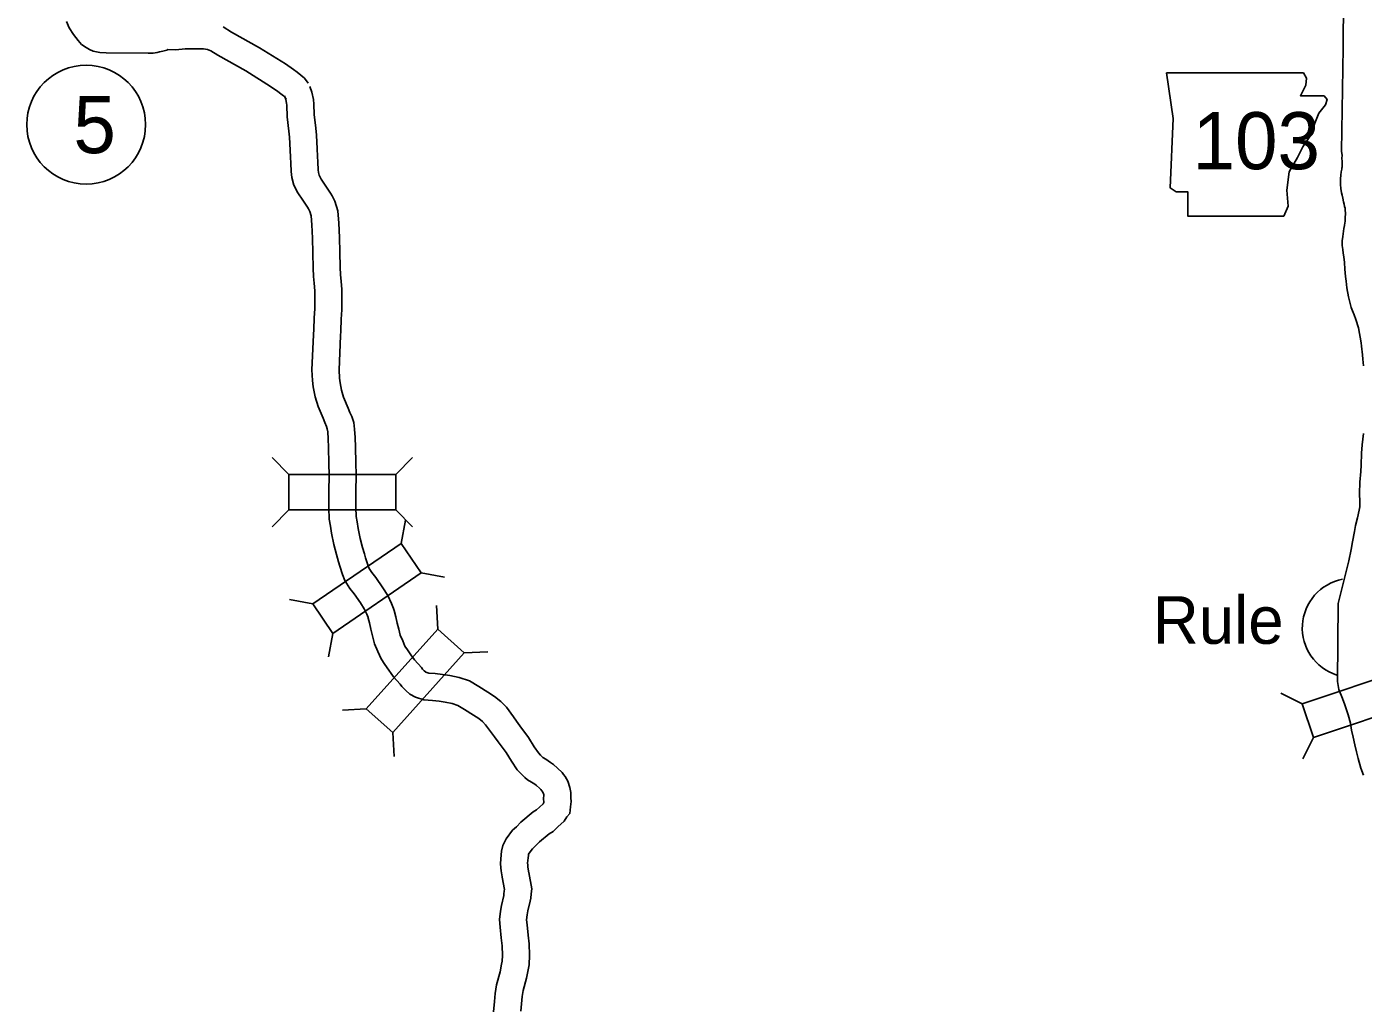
# Model space of a CAD drawing. Extents: x -939622 to -934245, y 1383184 to 1385301.
# Drawn here: x -935385.3 to -935340.77, y 1384237.71 to 1384270.35 of the extents above; entities that cross this region are included whole.
import ezdxf

# ---------------------------------------------------------------- set-up
doc = ezdxf.new("R2010")
doc.units = 0
for name, color, linetype in [('10', 7, 'Continuous'), ('20', 7, 'Continuous'), ('21', 7, 'Continuous'), ('24', 7, 'Continuous'), ('27', 7, 'Continuous')]:
    doc.layers.add(name, color=color, linetype=linetype)

msp = doc.modelspace()

# ---------------------------------------------------------------- linework, layer by layer
at = {"layer": '10'}
for points in [[(-935341.384, 1384277.723), (-935341.444, 1384269.646), (-935341.492, 1384266.203), (-935341.474, 1384266.054), (-935341.48, 1384265.963), (-935341.475, 1384265.857), (-935341.478, 1384265.672), (-935341.482, 1384265.648), (-935341.488, 1384265.599), (-935341.502, 1384265.511), (-935341.523, 1384265.406), (-935341.531, 1384265.281), (-935341.528, 1384265.106), (-935341.514, 1384264.943), (-935341.505, 1384264.888), (-935341.492, 1384264.816), (-935341.472, 1384264.735), (-935341.447, 1384264.64), (-935341.425, 1384264.516), (-935341.405, 1384264.435), (-935341.39, 1384264.36), (-935341.378, 1384264.301), (-935341.368, 1384264.225), (-935341.363, 1384264.144), (-935341.362, 1384264.089), (-935341.369, 1384264.012), (-935341.376, 1384263.857), (-935341.38, 1384263.808), (-935341.399, 1384263.721), (-935341.415, 1384263.621), (-935341.444, 1384263.446), (-935341.456, 1384263.354), (-935341.473, 1384263.217), (-935341.471, 1384263.056), (-935341.455, 1384262.923), (-935341.44, 1384262.804), (-935341.418, 1384262.675), (-935341.397, 1384262.491), (-935341.382, 1384262.271), (-935341.36, 1384262.029), (-935341.339, 1384261.869), (-935341.314, 1384261.645), (-935341.261, 1384261.344), (-935341.175, 1384260.997), (-935341.124, 1384260.877), (-935341.068, 1384260.746), (-935341.016, 1384260.595), (-935340.927, 1384260.313), (-935340.841, 1384259.818), (-935340.828, 1384259.704), (-935340.797, 1384259.413), (-935340.781, 1384259.273), (-935340.761, 1384259.046)], [(-935383.966, 1384270.525), (-935383.884, 1384270.313), (-935383.733, 1384270.086), (-935383.582, 1384269.892), (-935383.471, 1384269.756), (-935383.317, 1384269.651), (-935383.205, 1384269.589), (-935383.078, 1384269.534), (-935382.859, 1384269.482), (-935382.652, 1384269.471), (-935381.253, 1384269.469), (-935381.16, 1384269.469), (-935381.08, 1384269.469), (-935380.952, 1384269.487), (-935380.874, 1384269.51), (-935380.763, 1384269.536), (-935380.628, 1384269.57), (-935380.595, 1384269.585), (-935380.334, 1384269.573), (-935380.02, 1384269.605), (-935379.852, 1384269.611), (-935379.715, 1384269.614), (-935379.583, 1384269.614), (-935379.444, 1384269.611), (-935379.41, 1384269.608), (-935379.273, 1384269.584), (-935379.163, 1384269.541), (-935378.934, 1384269.396), (-935377.999, 1384268.873), (-935377.172, 1384268.356), (-935376.933, 1384268.19), (-935376.832, 1384268.114), (-935376.737, 1384268.04), (-935376.712, 1384268.018), (-935376.651, 1384267.935)], [(-935378.754, 1384270.347), (-935378.472, 1384270.169), (-935377.541, 1384269.647), (-935376.676, 1384269.108), (-935376.405, 1384268.919), (-935376.284, 1384268.828), (-935376.163, 1384268.734), (-935376.044, 1384268.629), (-935375.925, 1384268.466)], [(-935375.864, 1384268.352), (-935375.798, 1384268.166), (-935375.745, 1384267.924), (-935375.736, 1384267.766), (-935375.725, 1384267.417), (-935375.667, 1384266.971), (-935375.644, 1384266.733), (-935375.617, 1384266.282), (-935375.604, 1384266.038), (-935375.598, 1384265.838), (-935375.587, 1384265.577), (-935375.579, 1384265.491), (-935375.552, 1384265.399), (-935375.491, 1384265.272), (-935375.35, 1384265.072), (-935375.18, 1384264.806), (-935375.124, 1384264.714), (-935375.03, 1384264.534), (-935374.932, 1384264.217), (-935374.896, 1384263.802), (-935374.881, 1384263.327), (-935374.866, 1384262.839), (-935374.854, 1384262.331), (-935374.843, 1384262.086), (-935374.825, 1384261.874), (-935374.803, 1384261.595), (-935374.794, 1384261.265), (-935374.794, 1384260.91), (-935374.818, 1384260.599), (-935374.83, 1384260.22), (-935374.843, 1384260.035)], [(-935376.712, 1384268.049), (-935376.664, 1384267.917), (-935376.64, 1384267.804), (-935376.636, 1384267.728), (-935376.623, 1384267.344), (-935376.561, 1384266.87), (-935376.542, 1384266.664), (-935376.515, 1384266.232), (-935376.504, 1384266.001), (-935376.498, 1384265.805), (-935376.485, 1384265.519), (-935376.468, 1384265.322), (-935376.394, 1384265.072), (-935376.269, 1384264.814), (-935376.098, 1384264.57), (-935375.944, 1384264.331), (-935375.91, 1384264.274), (-935375.866, 1384264.189), (-935375.82, 1384264.043), (-935375.795, 1384263.749), (-935375.781, 1384263.299), (-935375.766, 1384262.814), (-935375.754, 1384262.3), (-935375.741, 1384262.028), (-935375.722, 1384261.802), (-935375.702, 1384261.546), (-935375.694, 1384261.252), (-935375.694, 1384260.945), (-935375.717, 1384260.649), (-935375.729, 1384260.265), (-935375.741, 1384260.096)], [(-935375.741, 1384260.085), (-935375.793, 1384258.917), (-935375.776, 1384258.563), (-935375.748, 1384258.346), (-935375.687, 1384258.021), (-935375.588, 1384257.692), (-935375.419, 1384257.306), (-935375.367, 1384257.164), (-935375.309, 1384257.032), (-935375.282, 1384256.953), (-935375.268, 1384256.851), (-935375.252, 1384256.621), (-935375.243, 1384256.325), (-935375.237, 1384255.794), (-935375.217, 1384255.403), (-935375.231, 1384254.865), (-935375.231, 1384254.541), (-935375.231, 1384254.315), (-935375.215, 1384253.936), (-935375.177, 1384253.709), (-935375.14, 1384253.477), (-935375.067, 1384253.099), (-935374.981, 1384252.762), (-935374.909, 1384252.52), (-935374.865, 1384252.379), (-935374.772, 1384252.097), (-935374.702, 1384251.9), (-935374.534, 1384251.635), (-935374.385, 1384251.455), (-935374.178, 1384251.152), (-935374.053, 1384250.96), (-935373.968, 1384250.779), (-935373.925, 1384250.67), (-935373.917, 1384250.644), (-935373.872, 1384250.483), (-935373.831, 1384250.281), (-935373.774, 1384250.053), (-935373.705, 1384249.791), (-935373.599, 1384249.537), (-935373.489, 1384249.286), (-935373.365, 1384249.095), (-935373.237, 1384248.907), (-935373.076, 1384248.688), (-935372.859, 1384248.445), (-935372.805, 1384248.366), (-935372.667, 1384248.232), (-935372.536, 1384248.114), (-935372.346, 1384248.008), (-935372.069, 1384247.928), (-935371.774, 1384247.9), (-935371.553, 1384247.877), (-935371.356, 1384247.85), (-935371.124, 1384247.802), (-935370.931, 1384247.738), (-935370.713, 1384247.6), (-935370.41, 1384247.415), (-935370.234, 1384247.301), (-935370.111, 1384247.205), (-935370.008, 1384247.094), (-935369.808, 1384246.829), (-935369.716, 1384246.694), (-935369.592, 1384246.525), (-935369.323, 1384246.167), (-935369.148, 1384245.876), (-935368.958, 1384245.595), (-935368.828, 1384245.453), (-935368.706, 1384245.335), (-935368.611, 1384245.256), (-935368.475, 1384245.179), (-935368.371, 1384245.109), (-935368.316, 1384245.068), (-935368.214, 1384244.981), (-935368.171, 1384244.94), (-935368.097, 1384244.85), (-935368.097, 1384244.849), (-935368.078, 1384244.79), (-935368.074, 1384244.765), (-935368.076, 1384244.616), (-935368.066, 1384244.528), (-935368.069, 1384244.5), (-935368.093, 1384244.46), (-935368.215, 1384244.35), (-935368.312, 1384244.255), (-935368.419, 1384244.19), (-935368.83, 1384243.849), (-935368.985, 1384243.687), (-935369.11, 1384243.58), (-935369.328, 1384243.293), (-935369.435, 1384243.073), (-935369.474, 1384242.881), (-935369.489, 1384242.757), (-935369.518, 1384242.473), (-935369.501, 1384242.325), (-935369.491, 1384242.229), (-935369.459, 1384242.025)], [(-935374.842, 1384260.045), (-935374.892, 1384258.918), (-935374.879, 1384258.642), (-935374.859, 1384258.486), (-935374.812, 1384258.234), (-935374.742, 1384258.004), (-935374.582, 1384257.64), (-935374.532, 1384257.5), (-935374.47, 1384257.361), (-935374.401, 1384257.158), (-935374.373, 1384256.942), (-935374.353, 1384256.666), (-935374.343, 1384256.344), (-935374.337, 1384255.823), (-935374.316, 1384255.415), (-935374.331, 1384254.853), (-935374.331, 1384254.541), (-935374.331, 1384254.334), (-935374.318, 1384254.028), (-935374.289, 1384253.853), (-935374.254, 1384253.634), (-935374.189, 1384253.297), (-935374.113, 1384253.003), (-935374.048, 1384252.782), (-935374.008, 1384252.653), (-935373.92, 1384252.388), (-935373.888, 1384252.297), (-935373.804, 1384252.166), (-935373.665, 1384251.997), (-935373.429, 1384251.651), (-935373.265, 1384251.399), (-935373.141, 1384251.136), (-935373.075, 1384250.968), (-935373.053, 1384250.899), (-935372.996, 1384250.693), (-935372.953, 1384250.48), (-935372.902, 1384250.276), (-935372.851, 1384250.081), (-935372.771, 1384249.891), (-935372.695, 1384249.715), (-935372.615, 1384249.594), (-935372.502, 1384249.427), (-935372.376, 1384249.256), (-935372.149, 1384249), (-935372.113, 1384248.948), (-935372.053, 1384248.89), (-935372.01, 1384248.851), (-935371.996, 1384248.844), (-935371.901, 1384248.816), (-935371.686, 1384248.796), (-935371.445, 1384248.771), (-935371.204, 1384248.738), (-935370.89, 1384248.672), (-935370.543, 1384248.557), (-935370.239, 1384248.365), (-935369.93, 1384248.177), (-935369.71, 1384248.034), (-935369.503, 1384247.871), (-935369.318, 1384247.675), (-935369.074, 1384247.352), (-935368.98, 1384247.212), (-935368.87, 1384247.062), (-935368.575, 1384246.67), (-935368.39, 1384246.36), (-935368.25, 1384246.154), (-935368.182, 1384246.08), (-935368.106, 1384246.006), (-935368.099, 1384246.001), (-935368.001, 1384245.945), (-935367.847, 1384245.841), (-935367.752, 1384245.769), (-935367.614, 1384245.651), (-935367.46, 1384245.507), (-935367.417, 1384245.44), (-935367.359, 1384245.368), (-935367.269, 1384245.219), (-935367.203, 1384245.007), (-935367.172, 1384244.84), (-935367.175, 1384244.659), (-935367.162, 1384244.537), (-935367.178, 1384244.358), (-935367.205, 1384244.134), (-935367.304, 1384244.027), (-935367.387, 1384243.884), (-935367.6, 1384243.693), (-935367.756, 1384243.541), (-935367.894, 1384243.456), (-935368.216, 1384243.189), (-935368.366, 1384243.033), (-935368.451, 1384242.959), (-935368.558, 1384242.819), (-935368.576, 1384242.781), (-935368.585, 1384242.738), (-935368.594, 1384242.658), (-935368.613, 1384242.479), (-935368.606, 1384242.424), (-935368.598, 1384242.345), (-935368.57, 1384242.164)], [(-935340.765, 1384256.791), (-935340.809, 1384256.414), (-935340.825, 1384256.137), (-935340.838, 1384255.742), (-935340.852, 1384255.526), (-935340.887, 1384255.176), (-935340.895, 1384254.791), (-935340.885, 1384254.519), (-935340.884, 1384254.421), (-935340.889, 1384254.348), (-935340.908, 1384254.245), (-935340.965, 1384253.991), (-935341.024, 1384253.729), (-935341.061, 1384253.526), (-935341.129, 1384253.19), (-935341.174, 1384252.933), (-935341.25, 1384252.552), (-935341.611, 1384251.137), (-935341.627, 1384248.532), (-935341.584, 1384248.272), (-935341.465, 1384247.963), (-935341.385, 1384247.754), (-935341.273, 1384247.42), (-935341.198, 1384247.141), (-935341.16, 1384246.914), (-935341.112, 1384246.683), (-935341.048, 1384246.425), (-935340.994, 1384246.188), (-935340.943, 1384245.973), (-935340.849, 1384245.651), (-935340.763, 1384245.408)], [(-935368.572, 1384242.175), (-935368.473, 1384241.628), (-935368.492, 1384241.464), (-935368.506, 1384241.32), (-935368.527, 1384241.216), (-935368.601, 1384240.895), (-935368.625, 1384240.759), (-935368.641, 1384240.596), (-935368.629, 1384240.429), (-935368.591, 1384240.089), (-935368.562, 1384239.792), (-935368.546, 1384239.414), (-935368.557, 1384239.095), (-935368.595, 1384238.929), (-935368.648, 1384238.654), (-935368.763, 1384238.237), (-935368.795, 1384238.036), (-935368.815, 1384237.795), (-935368.838, 1384237.551)], [(-935369.457, 1384242.015), (-935369.382, 1384241.6), (-935369.387, 1384241.56), (-935369.397, 1384241.451), (-935369.407, 1384241.405), (-935369.482, 1384241.077), (-935369.518, 1384240.883), (-935369.544, 1384240.607), (-935369.526, 1384240.347), (-935369.486, 1384239.996), (-935369.461, 1384239.729), (-935369.447, 1384239.41), (-935369.454, 1384239.212), (-935369.476, 1384239.114), (-935369.525, 1384238.86), (-935369.644, 1384238.429), (-935369.689, 1384238.144), (-935369.712, 1384237.874), (-935369.743, 1384237.535)]]:
    msp.add_lwpolyline(points, dxfattribs=at)
at = {"layer": '20'}
for p, q in [((-935376.563, 1384255.435), (-935377.123, 1384255.995)), ((-935372.999, 1384255.435), (-935372.439, 1384255.995)), ((-935376.563, 1384254.247), (-935377.123, 1384253.687)), ((-935372.999, 1384254.247), (-935372.439, 1384253.687)), ((-935372.827, 1384253.13), (-935372.681, 1384253.909)), ((-935372.155, 1384252.15), (-935371.377, 1384252.004)), ((-935375.767, 1384251.117), (-935376.546, 1384251.263)), ((-935371.605, 1384250.278), (-935371.648, 1384251.068)), ((-935375.096, 1384250.137), (-935375.242, 1384249.358)), ((-935370.721, 1384249.484), (-935369.93, 1384249.527)), ((-935342.802, 1384247.795), (-935343.511, 1384248.149)), ((-935373.985, 1384247.625), (-935374.776, 1384247.582)), ((-935373.101, 1384246.831), (-935373.058, 1384246.04)), ((-935342.427, 1384246.668), (-935342.781, 1384245.96))]:
    msp.add_line(p, q, dxfattribs=at)
for points in [[(-935376.563, 1384254.247), (-935372.999, 1384254.247), (-935372.999, 1384255.435), (-935376.563, 1384255.435)], [(-935375.096, 1384250.137), (-935372.155, 1384252.15), (-935372.827, 1384253.13), (-935375.767, 1384251.117)], [(-935373.101, 1384246.831), (-935370.721, 1384249.484), (-935371.605, 1384250.278), (-935373.985, 1384247.625)], [(-935342.427, 1384246.668), (-935339.046, 1384247.796), (-935339.421, 1384248.923), (-935342.802, 1384247.795)]]:
    msp.add_lwpolyline(points, close=True, dxfattribs=at)
at = {"layer": '21'}
msp.add_lwpolyline([(-935347.329, 1384268.808), (-935347.101, 1384267.286), (-935347.202, 1384264.976), (-935346.999, 1384264.849), (-935346.618, 1384264.849), (-935346.618, 1384264.037), (-935343.421, 1384264.037), (-935343.269, 1384264.367), (-935343.32, 1384264.9), (-935343.243, 1384265.509), (-935342.964, 1384265.991), (-935342.787, 1384266.347), (-935342.533, 1384266.727), (-935342.381, 1384267.133), (-935342.254, 1384267.463), (-935342.025, 1384267.742), (-935341.975, 1384267.92), (-935342.076, 1384268.047), (-935342.863, 1384268.047), (-935342.685, 1384268.402), (-935342.66, 1384268.631), (-935342.765, 1384268.806)], close=True, dxfattribs=at)
at = {"layer": '24'}
msp.add_arc((-935341.151, 1384250.319), 1.65, 100.905, 252.2351, dxfattribs=at)
at = {"layer": '27'}
msp.add_circle((-935383.316, 1384267.084), 1.98, dxfattribs=at)

# ---------------------------------------------------------------- texts
at = {"layer": '21'}
msp.add_text('103', height=1.9008, dxfattribs=at).set_placement((-935346.454, 1384265.599))
at = {"layer": '24'}
msp.add_text('Rule', height=1.584, dxfattribs=at).set_placement((-935347.779, 1384249.789))
at = {"layer": '27'}
msp.add_text('5', height=1.901, dxfattribs=at).set_placement((-935383.741, 1384266.134))

doc.saveas('drawing.dxf')
